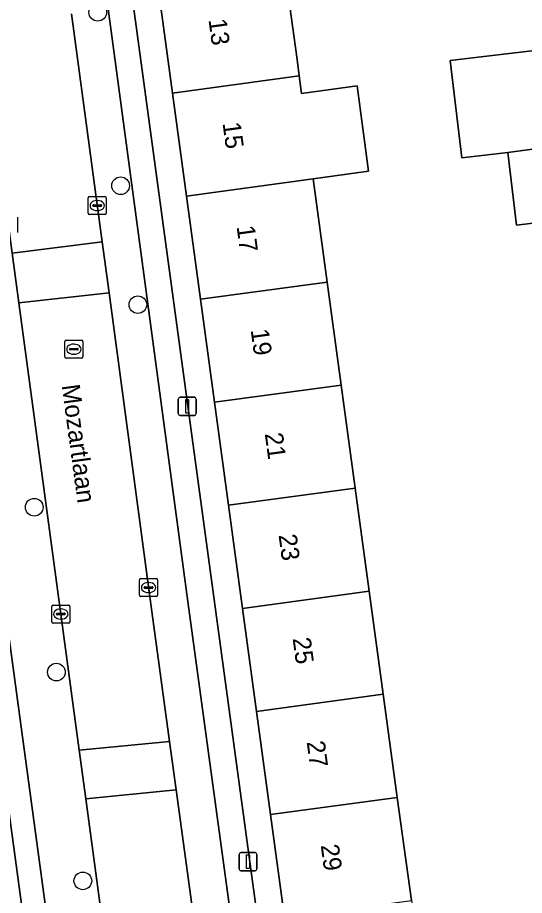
# Model space of a CAD drawing. Extents: x 159053 to 160042, y 380449 to 381423.
# Drawn here: x 159674.72 to 159702.76, y 381080.54 to 381129.1 of the extents above; entities that cross this region are included whole.
import ezdxf

# ---------------------------------------------------------------- set-up
doc = ezdxf.new("R2010")
doc.units = 0
for name, color, linetype in [('IMGEO_Boom', 7, 'Continuous'), ('IMGEO_Erf', 7, 'Continuous'), ('IMGEO_Kolk', 7, 'Continuous'), ('IMGEO_Lichtmast', 7, 'Continuous'), ('IMGEO_Openbare_ruimte_label', 7, 'Continuous'), ('IMGEO_Pand', 7, 'Continuous'), ('IMGEO_Pand_nummerreeks', 7, 'Continuous'), ('IMGEO_Parkeervlak_open', 7, 'Continuous'), ('IMGEO_Rijbaan_lokaal_open', 7, 'Continuous'), ('IMGEO_Rioolput', 7, 'Continuous'), ('IMGEO_Voetpad_open', 7, 'Continuous')]:
    doc.layers.add(name, color=color, linetype=linetype)

msp = doc.modelspace()

# ---------------------------------------------------------------- linework, layer by layer
at = {"layer": 'IMGEO_Boom'}
for centre in [(159679.156, 381129.392), (159680.42, 381119.8), (159681.373, 381113.218), (159675.642, 381102.013), (159676.866, 381092.89), (159678.33, 381081.344)]:
    msp.add_circle(centre, 0.489, dxfattribs=at)
at = {"layer": 'IMGEO_Erf'}
for points in [[(159689.522, 381131.594), (159690.178, 381126.772), (159690.3, 381125.874), (159690.432, 381124.903), (159693.498, 381125.319), (159694.139, 381120.603), (159691.075, 381120.173), (159691.85, 381114.471), (159692.625, 381108.77), (159693.4, 381103.068), (159694.176, 381097.366), (159694.951, 381091.665), (159695.726, 381085.963), (159696.501, 381080.262), (159697.276, 381074.56), (159698.051, 381068.859), (159698.826, 381063.158), (159699.601, 381057.456), (159700.376, 381051.754), (159703.053, 381052.117), (159703.826, 381046.415), (159701.151, 381046.053), (159701.927, 381040.351), (159702.702, 381034.65)], [(159705.052, 381117.942), (159702.314, 381117.617), (159701.838, 381121.631), (159699.297, 381121.343), (159698.658, 381126.722), (159703.935, 381127.348)]]:
    msp.add_lwpolyline(points, dxfattribs=at)
for points in [[(159669.393, 381130.571), (159668.05, 381130.466), (159668.849, 381124.614), (159669.628, 381118.909), (159670.407, 381113.203), (159671.186, 381107.498), (159671.965, 381101.792), (159672.744, 381096.087), (159673.523, 381090.382), (159674.302, 381084.676), (159675.081, 381078.971), (159675.86, 381073.265), (159676.639, 381067.56), (159677.418, 381061.855), (159678.197, 381056.149), (159678.976, 381050.444), (159679.755, 381044.738), (159680.534, 381039.033), (159681.313, 381033.327), (159682.113, 381027.469), (159683.353, 381027.651)], [(159689.487, 381079.312), (159688.712, 381085.013), (159687.937, 381090.715), (159687.162, 381096.417), (159686.387, 381102.118), (159685.611, 381107.82), (159684.836, 381113.521), (159684.061, 381119.223), (159683.286, 381124.925), (159682.491, 381130.773), (159681.977, 381130.689), (159681.022, 381130.534), (159695.018, 381027.623), (159696.487, 381027.823), (159695.688, 381033.7), (159694.913, 381039.401), (159694.138, 381045.103), (159693.363, 381050.805), (159692.588, 381056.506), (159691.812, 381062.208), (159691.037, 381067.91), (159690.262, 381073.61)]]:
    msp.add_lwpolyline(points, close=True, dxfattribs=at)
at = {"layer": 'IMGEO_Kolk'}
for p, q in [((159678.628, 381118.273), (159678.628, 381119.125)), ((159678.703, 381119.199), (159679.555, 381119.199)), ((159679.116, 381118.979), (159679.141, 381118.979)), ((159679.629, 381119.125), (159679.629, 381118.273)), ((159678.887, 381118.693), (159678.887, 381118.705)), ((159679.325, 381118.656), (159678.927, 381118.656)), ((159678.93, 381118.742), (159679.328, 381118.742)), ((159679.139, 381118.419), (159679.114, 381118.419)), ((159679.371, 381118.705), (159679.371, 381118.693)), ((159674.719, 381118.054), (159674.719, 381117.202)), ((159679.555, 381118.199), (159678.703, 381118.199)), ((159681.467, 381097.141), (159681.467, 381097.993)), ((159681.542, 381098.067), (159682.394, 381098.067)), ((159682.468, 381097.993), (159682.468, 381097.141)), ((159681.726, 381097.561), (159681.726, 381097.573)), ((159682.164, 381097.524), (159681.766, 381097.524)), ((159681.769, 381097.61), (159682.167, 381097.61)), ((159681.955, 381097.847), (159681.98, 381097.847)), ((159682.21, 381097.573), (159682.21, 381097.561)), ((159682.394, 381097.067), (159681.542, 381097.067)), ((159681.978, 381097.287), (159681.953, 381097.287)), ((159676.615, 381095.677), (159676.615, 381096.529)), ((159676.69, 381096.603), (159677.542, 381096.603)), ((159677.616, 381096.529), (159677.616, 381095.677)), ((159676.874, 381096.097), (159676.874, 381096.109)), ((159677.312, 381096.06), (159676.914, 381096.06)), ((159676.917, 381096.146), (159677.315, 381096.146)), ((159677.103, 381096.383), (159677.128, 381096.383)), ((159677.358, 381096.109), (159677.358, 381096.097)), ((159677.542, 381095.603), (159676.69, 381095.603)), ((159677.126, 381095.823), (159677.101, 381095.823))]:
    msp.add_line(p, q, dxfattribs=at)
for points in [[(159678.628, 381118.273), (159678.628, 381119.125)], [(159678.703, 381119.199), (159679.555, 381119.199)], [(159679.629, 381119.125), (159679.629, 381118.273)], [(159674.719, 381118.054), (159674.719, 381117.202)], [(159679.555, 381118.199), (159678.703, 381118.199)], [(159681.467, 381097.141), (159681.467, 381097.993)], [(159681.542, 381098.067), (159682.394, 381098.067)], [(159682.468, 381097.993), (159682.468, 381097.141)], [(159682.394, 381097.067), (159681.542, 381097.067)], [(159676.615, 381095.677), (159676.615, 381096.529)], [(159676.69, 381096.603), (159677.542, 381096.603)], [(159677.616, 381096.529), (159677.616, 381095.677)], [(159677.542, 381095.603), (159676.69, 381095.603)]]:
    msp.add_lwpolyline(points, dxfattribs=at)
for centre, radius, start, end in [((159678.705, 381119.123), 0.0765, 91.552, 178.448), ((159678.705, 381119.123), 0.0765, 91.552, 178.448), ((159679.553, 381119.123), 0.0765, 1.552, 88.448), ((159679.553, 381119.123), 0.0765, 1.552, 88.448), ((159678.927, 381118.702), 0.0403, 85.8775, 175.7526), ((159678.924, 381118.692), 0.0366, 178.938, 274.7102), ((159679.328, 381118.699), 0.043, 264.8664, 352.4533), ((159679.332, 381118.704), 0.0386, 1.7309, 96.639), ((159678.705, 381118.275), 0.0765, 181.552, 268.448), ((159678.705, 381118.275), 0.0765, 181.552, 268.448), ((159679.553, 381118.275), 0.0765, 271.552, 358.448), ((159679.553, 381118.275), 0.0765, 271.552, 358.448), ((159681.544, 381097.991), 0.0765, 91.552, 178.448), ((159681.544, 381097.991), 0.0765, 91.552, 178.448), ((159682.392, 381097.991), 0.0765, 1.552, 88.448), ((159682.392, 381097.991), 0.0765, 1.552, 88.448), ((159681.766, 381097.57), 0.0403, 85.8775, 175.7526), ((159681.763, 381097.56), 0.0366, 178.938, 274.7102), ((159682.167, 381097.567), 0.043, 264.8664, 352.4533), ((159682.171, 381097.572), 0.0386, 1.7309, 96.639), ((159681.544, 381097.143), 0.0765, 181.552, 268.448), ((159681.544, 381097.143), 0.0765, 181.552, 268.448), ((159682.392, 381097.143), 0.0765, 271.552, 358.448), ((159682.392, 381097.143), 0.0765, 271.552, 358.448), ((159676.692, 381096.527), 0.0765, 91.552, 178.448), ((159676.692, 381096.527), 0.0765, 91.552, 178.448), ((159677.54, 381096.527), 0.0765, 1.552, 88.448), ((159677.54, 381096.527), 0.0765, 1.552, 88.448), ((159676.914, 381096.106), 0.0403, 85.8775, 175.7526), ((159676.911, 381096.096), 0.0366, 178.938, 274.7102), ((159677.315, 381096.103), 0.043, 264.8664, 352.4533), ((159677.319, 381096.108), 0.0386, 1.7309, 96.639), ((159676.692, 381095.679), 0.0765, 181.552, 268.448), ((159676.692, 381095.679), 0.0765, 181.552, 268.448), ((159677.54, 381095.679), 0.0765, 271.552, 358.448), ((159677.54, 381095.679), 0.0765, 271.552, 358.448)]:
    msp.add_arc(centre, radius, start, end, dxfattribs=at)
for centre, major_axis, ratio, start_param, end_param in [((159679.115, 381118.699), (-0.387, 0.002), 0.722429, 4.712389, 7.853982), ((159679.14, 381118.699), (-0.39, 0.002), 0.717154, 1.570796, 4.712389), ((159681.954, 381097.567), (-0.387, 0.002), 0.722429, 4.712389, 7.853982), ((159681.979, 381097.567), (-0.39, 0.002), 0.717154, 1.570796, 4.712389), ((159677.102, 381096.103), (-0.387, 0.002), 0.722429, 4.712389, 7.853982), ((159677.127, 381096.103), (-0.39, 0.002), 0.717154, 1.570796, 4.712389)]:
    msp.add_ellipse(centre, major_axis=major_axis, ratio=ratio, start_param=start_param, end_param=end_param, dxfattribs=at)
at = {"layer": 'IMGEO_Lichtmast'}
for p, q in [((159683.608, 381107.192), (159683.608, 381107.992)), ((159683.608, 381107.992), (159683.608, 381107.192)), ((159683.708, 381108.092), (159684.498, 381108.092)), ((159684.498, 381108.092), (159683.708, 381108.092)), ((159684.598, 381107.992), (159684.598, 381107.192)), ((159684.598, 381107.192), (159684.598, 381107.992)), ((159684.498, 381107.092), (159683.708, 381107.092)), ((159683.708, 381107.092), (159684.498, 381107.092)), ((159687.071, 381082.906), (159687.861, 381082.906)), ((159687.861, 381082.906), (159687.071, 381082.906)), ((159686.971, 381082.006), (159686.971, 381082.806)), ((159686.971, 381082.806), (159686.971, 381082.006)), ((159687.961, 381082.806), (159687.961, 381082.006)), ((159687.961, 381082.006), (159687.961, 381082.806)), ((159687.861, 381081.906), (159687.071, 381081.906)), ((159687.071, 381081.906), (159687.861, 381081.906))]:
    msp.add_line(p, q, dxfattribs=at)
for points in [[(159684.028, 381107.967), (159684.178, 381107.967), (159684.178, 381107.217), (159684.028, 381107.217), (159684.028, 381107.967)], [(159687.391, 381082.781), (159687.541, 381082.781), (159687.541, 381082.031), (159687.391, 381082.031), (159687.391, 381082.781)]]:
    msp.add_lwpolyline(points, dxfattribs=at)
for centre, start, end in [((159683.708, 381107.992), 90, 180), ((159683.708, 381107.992), 90, 180), ((159684.498, 381107.992), 0, 90), ((159684.498, 381107.992), 360, 90), ((159683.708, 381107.192), 180, 270), ((159683.708, 381107.192), 180, 270), ((159684.498, 381107.192), 270, 0), ((159684.498, 381107.192), 270, 0), ((159687.071, 381082.806), 90, 180), ((159687.071, 381082.806), 90, 180), ((159687.861, 381082.806), 0, 90), ((159687.861, 381082.806), 360, 90), ((159687.071, 381082.006), 180, 270), ((159687.071, 381082.006), 180, 270), ((159687.861, 381082.006), 270, 0), ((159687.861, 381082.006), 270, 0)]:
    msp.add_arc(centre, 0.1, start, end, dxfattribs=at)
at = {"layer": 'IMGEO_Pand'}
for points in [[(159690.3, 381125.874), (159690.178, 381126.772), (159689.522, 381131.594), (159689.504, 381131.726), (159682.491, 381130.773), (159683.286, 381124.925)], [(159703.935, 381127.348), (159698.658, 381126.722), (159699.297, 381121.343), (159701.838, 381121.631), (159704.57, 381122.001)], [(159690.3, 381125.874), (159683.286, 381124.925), (159684.061, 381119.223), (159691.075, 381120.173), (159694.139, 381120.603), (159693.498, 381125.319), (159690.432, 381124.903)], [(159704.57, 381122.001), (159701.838, 381121.631), (159702.314, 381117.617), (159705.052, 381117.942)], [(159691.85, 381114.471), (159691.075, 381120.173), (159684.061, 381119.223), (159684.836, 381113.521)], [(159691.85, 381114.471), (159684.836, 381113.521), (159685.611, 381107.82), (159692.625, 381108.77)], [(159693.4, 381103.068), (159692.625, 381108.77), (159685.611, 381107.82), (159686.387, 381102.118)], [(159693.4, 381103.068), (159686.387, 381102.118), (159687.162, 381096.417), (159694.176, 381097.366)], [(159694.176, 381097.366), (159687.162, 381096.417), (159687.937, 381090.715), (159694.951, 381091.665)], [(159694.951, 381091.665), (159687.937, 381090.715), (159688.712, 381085.013), (159695.726, 381085.963)], [(159689.487, 381079.312), (159696.501, 381080.262), (159695.726, 381085.963), (159688.712, 381085.013)], [(159674.302, 381084.676), (159667.279, 381083.642), (159668.058, 381077.936), (159675.081, 381078.971)]]:
    msp.add_lwpolyline(points, close=True, dxfattribs=at)
at = {"layer": 'IMGEO_Parkeervlak_open'}
for points in [[(159693.064, 381031.721), (159690.677, 381048.834), (159684.168, 381096.521), (159679.729, 381129.583)], [(159677.704, 381129.311), (159679.398, 381116.693), (159679.778, 381113.869), (159682.144, 381096.247), (159683.125, 381089.062), (159683.492, 381086.37), (159688.653, 381048.555), (159689.604, 381041.734), (159691.441, 381027.917)]]:
    msp.add_lwpolyline(points, dxfattribs=at)
at = {"layer": 'IMGEO_Rijbaan_lokaal_open'}
for points in [[(159672.578, 381129.824), (159674.429, 381116.074), (159679.398, 381116.693), (159677.704, 381129.311)], [(159691.234, 381003.753), (159691.59, 381001.381), (159695.018, 381001.889), (159694.531, 381005.393), (159694.287, 381006.515), (159692.295, 381021.493), (159691.614, 381026.377), (159691.446, 381027.813), (159691.441, 381027.917), (159689.604, 381041.734), (159688.653, 381048.555), (159683.492, 381086.37), (159678.493, 381085.883), (159686.517, 381026.277), (159687.185, 381021.364), (159688.989, 381008.512), (159689.262, 381006.55)]]:
    msp.add_lwpolyline(points, dxfattribs=at)
for points in [[(159679.778, 381113.869), (159679.398, 381116.693), (159674.429, 381116.074), (159674.799, 381113.326)], [(159679.778, 381113.869), (159674.799, 381113.326), (159678.132, 381088.567), (159683.125, 381089.062), (159682.144, 381096.247)], [(159678.493, 381085.883), (159683.492, 381086.37), (159683.125, 381089.062), (159678.132, 381088.567)]]:
    msp.add_lwpolyline(points, close=True, dxfattribs=at)
at = {"layer": 'IMGEO_Rioolput'}
for p, q in [((159677.336, 381110.328), (159677.336, 381111.18)), ((159677.411, 381111.254), (159678.263, 381111.254)), ((159677.824, 381111.034), (159677.849, 381111.034)), ((159678.337, 381111.18), (159678.337, 381110.328)), ((159677.595, 381110.748), (159677.595, 381110.76)), ((159678.033, 381110.711), (159677.635, 381110.711)), ((159677.638, 381110.797), (159678.036, 381110.797)), ((159678.079, 381110.76), (159678.079, 381110.748)), ((159678.263, 381110.254), (159677.411, 381110.254)), ((159677.847, 381110.474), (159677.822, 381110.474))]:
    msp.add_line(p, q, dxfattribs=at)
for points in [[(159677.336, 381110.328), (159677.336, 381111.18)], [(159677.411, 381111.254), (159678.263, 381111.254)], [(159678.337, 381111.18), (159678.337, 381110.328)], [(159678.263, 381110.254), (159677.411, 381110.254)]]:
    msp.add_lwpolyline(points, dxfattribs=at)
for centre, radius, start, end in [((159677.413, 381111.178), 0.0765, 91.552, 178.448), ((159677.413, 381111.178), 0.0765, 91.552, 178.448), ((159678.261, 381111.178), 0.0765, 1.552, 88.448), ((159678.261, 381111.178), 0.0765, 1.552, 88.448), ((159677.635, 381110.757), 0.0403, 85.8775, 175.7526), ((159677.632, 381110.747), 0.0366, 178.938, 274.7102), ((159678.036, 381110.754), 0.043, 264.8664, 352.4533), ((159678.04, 381110.759), 0.0386, 1.7309, 96.639), ((159677.413, 381110.33), 0.0765, 181.552, 268.448), ((159677.413, 381110.33), 0.0765, 181.552, 268.448), ((159678.261, 381110.33), 0.0765, 271.552, 358.448), ((159678.261, 381110.33), 0.0765, 271.552, 358.448)]:
    msp.add_arc(centre, radius, start, end, dxfattribs=at)
for centre, major_axis, ratio, start_param, end_param in [((159677.823, 381110.754), (-0.387, 0.002), 0.722429, 4.712389, 7.853982), ((159677.848, 381110.754), (-0.39, 0.002), 0.717154, 1.570796, 4.712389)]:
    msp.add_ellipse(centre, major_axis=major_axis, ratio=ratio, start_param=start_param, end_param=end_param, dxfattribs=at)
at = {"layer": 'IMGEO_Voetpad_open'}
for points in [[(159698.695, 381000.108), (159698.013, 381004.769), (159697.026, 381012.965), (159695.779, 381022.026), (159695.232, 381026.047), (159695.018, 381027.623), (159681.022, 381130.534), (159681.977, 381130.689), (159681.617, 381136.128), (159679.007, 381177.38)], [(159669.953, 381165.657), (159669.776, 381168.312), (159669.733, 381168.961), (159669.207, 381176.73), (159664.635, 381176.427), (159667.199, 381135.088), (159667.53, 381130.39), (159668.05, 381130.466), (159669.393, 381130.571), (159683.353, 381027.651), (159683.561, 381026.116), (159684.14, 381022.17), (159685.656, 381010.607), (159687.308, 380998.005), (159691.734, 380998.592)], [(159689.262, 381006.55), (159688.989, 381008.512), (159687.185, 381021.364), (159686.517, 381026.277), (159678.493, 381085.883), (159678.132, 381088.567), (159674.799, 381113.326), (159674.429, 381116.074), (159672.578, 381129.824)], [(159679.729, 381129.583), (159684.168, 381096.521), (159690.677, 381048.834), (159693.064, 381031.721)]]:
    msp.add_lwpolyline(points, dxfattribs=at)

# ---------------------------------------------------------------- texts
at = {"layer": 'IMGEO_Openbare_ruimte_label'}
msp.add_text('Mozartlaan', height=1, rotation=277.7007, dxfattribs=at).set_placement((159677.158, 381108.751))
at = {"layer": 'IMGEO_Pand_nummerreeks'}
for s, rotation, p in [('13', 277.7419, (159685.278, 381128.981)), ('15', 277.7404, (159686.055, 381123.261)), ('17', 277.7419, (159686.833, 381117.542)), ('19', 277.7419, (159687.611, 381111.823)), ('21', 277.7419, (159688.392, 381106.081)), ('23', 277.7419, (159689.154, 381100.474)), ('25', 277.7419, (159689.932, 381094.754)), ('27', 277.7419, (159690.709, 381089.035)), ('29', 277.7419, (159691.487, 381083.315))]:
    msp.add_text(s, height=1, rotation=rotation, dxfattribs=at).set_placement(p)

doc.saveas('drawing.dxf')
